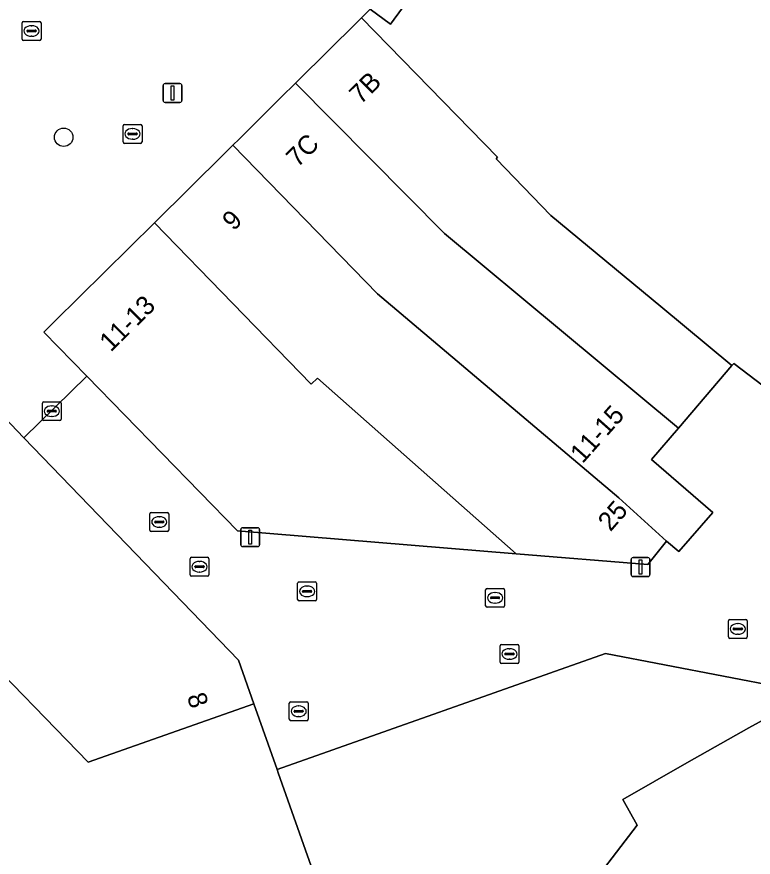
# Model space of a CAD drawing. Extents: x 161087 to 161926, y 382572 to 383873.
# Drawn here: x 161395.17 to 161434.12, y 383430.09 to 383474.56 of the extents above; entities that cross this region are included whole.
import ezdxf

# ---------------------------------------------------------------- set-up
doc = ezdxf.new("R2010")
doc.units = 0
for name, color, linetype in [('IMGEO_Boom', 7, 'Continuous'), ('IMGEO_Erf', 7, 'Continuous'), ('IMGEO_Kolk', 7, 'Continuous'), ('IMGEO_Lichtmast', 7, 'Continuous'), ('IMGEO_Pand', 7, 'Continuous'), ('IMGEO_Pand_nummerreeks', 7, 'Continuous'), ('IMGEO_Pand_overbouw', 7, 'Continuous'), ('IMGEO_Rijbaan_lokaal_gesloten', 7, 'Continuous'), ('IMGEO_Rijbaan_lokaal_open', 7, 'Continuous'), ('IMGEO_Rioolput', 7, 'Continuous'), ('IMGEO_Voetgangersgebied_open', 7, 'Continuous')]:
    doc.layers.add(name, color=color, linetype=linetype)

msp = doc.modelspace()

# ---------------------------------------------------------------- linework, layer by layer
at = {"layer": 'IMGEO_Boom'}
msp.add_circle((161397.651, 383468.19), 0.489, dxfattribs=at)
at = {"layer": 'IMGEO_Erf'}
msp.add_lwpolyline([(161413.871, 383474.969), (161414.941, 383474.182), (161417.098, 383477.116)], dxfattribs=at)
at = {"layer": 'IMGEO_Kolk'}
for p, q in [((161395.451, 383473.388), (161395.451, 383474.24)), ((161395.526, 383474.314), (161396.378, 383474.314)), ((161395.939, 383474.094), (161395.964, 383474.094)), ((161396.452, 383474.24), (161396.452, 383473.388)), ((161395.71, 383473.808), (161395.71, 383473.82)), ((161396.148, 383473.771), (161395.75, 383473.771)), ((161395.753, 383473.857), (161396.151, 383473.857)), ((161396.194, 383473.82), (161396.194, 383473.808)), ((161396.378, 383473.314), (161395.526, 383473.314)), ((161395.962, 383473.534), (161395.937, 383473.534)), ((161400.793, 383467.941), (161400.793, 383468.793)), ((161400.868, 383468.867), (161401.72, 383468.867)), ((161401.794, 383468.793), (161401.794, 383467.941)), ((161401.052, 383468.361), (161401.052, 383468.373)), ((161401.49, 383468.324), (161401.092, 383468.324)), ((161401.095, 383468.41), (161401.493, 383468.41)), ((161401.281, 383468.647), (161401.306, 383468.647)), ((161401.536, 383468.373), (161401.536, 383468.361)), ((161401.72, 383467.867), (161400.868, 383467.867)), ((161401.304, 383468.087), (161401.279, 383468.087)), ((161396.522, 383453.27), (161396.522, 383454.122)), ((161396.597, 383454.196), (161397.449, 383454.196)), ((161397.523, 383454.122), (161397.523, 383453.27)), ((161396.781, 383453.69), (161396.781, 383453.702)), ((161397.219, 383453.653), (161396.821, 383453.653)), ((161396.824, 383453.739), (161397.222, 383453.739)), ((161397.01, 383453.976), (161397.035, 383453.976)), ((161397.265, 383453.702), (161397.265, 383453.69)), ((161397.449, 383453.196), (161396.597, 383453.196)), ((161397.033, 383453.416), (161397.008, 383453.416)), ((161402.282, 383448.33), (161403.134, 383448.33)), ((161402.207, 383447.404), (161402.207, 383448.256)), ((161402.466, 383447.824), (161402.466, 383447.836)), ((161402.509, 383447.873), (161402.907, 383447.873)), ((161402.695, 383448.11), (161402.72, 383448.11)), ((161402.95, 383447.836), (161402.95, 383447.824)), ((161403.208, 383448.256), (161403.208, 383447.404)), ((161402.904, 383447.787), (161402.506, 383447.787)), ((161402.718, 383447.55), (161402.693, 383447.55)), ((161403.134, 383447.33), (161402.282, 383447.33)), ((161410.025, 383443.732), (161410.025, 383444.584)), ((161410.1, 383444.658), (161410.952, 383444.658)), ((161410.513, 383444.438), (161410.538, 383444.438)), ((161411.026, 383444.584), (161411.026, 383443.732)), ((161410.284, 383444.152), (161410.284, 383444.164)), ((161410.722, 383444.115), (161410.324, 383444.115)), ((161410.327, 383444.201), (161410.725, 383444.201)), ((161410.536, 383443.878), (161410.511, 383443.878)), ((161410.768, 383444.164), (161410.768, 383444.152)), ((161410.952, 383443.658), (161410.1, 383443.658)), ((161432.811, 383441.744), (161432.811, 383442.596)), ((161432.886, 383442.67), (161433.738, 383442.67)), ((161433.812, 383442.596), (161433.812, 383441.744)), ((161433.07, 383442.164), (161433.07, 383442.176)), ((161433.508, 383442.127), (161433.11, 383442.127)), ((161433.113, 383442.213), (161433.511, 383442.213)), ((161433.299, 383442.45), (161433.324, 383442.45)), ((161433.554, 383442.176), (161433.554, 383442.164)), ((161433.738, 383441.67), (161432.886, 383441.67)), ((161433.322, 383441.89), (161433.297, 383441.89)), ((161420.731, 383440.418), (161420.731, 383441.27)), ((161420.806, 383441.344), (161421.658, 383441.344)), ((161421.732, 383441.27), (161421.732, 383440.418)), ((161420.99, 383440.838), (161420.99, 383440.85)), ((161421.428, 383440.801), (161421.03, 383440.801)), ((161421.033, 383440.887), (161421.431, 383440.887)), ((161421.219, 383441.124), (161421.244, 383441.124)), ((161421.474, 383440.85), (161421.474, 383440.838)), ((161421.658, 383440.344), (161420.806, 383440.344)), ((161421.242, 383440.564), (161421.217, 383440.564))]:
    msp.add_line(p, q, dxfattribs=at)
for points in [[(161395.451, 383473.388), (161395.451, 383474.24)], [(161395.526, 383474.314), (161396.378, 383474.314)], [(161396.452, 383474.24), (161396.452, 383473.388)], [(161396.378, 383473.314), (161395.526, 383473.314)], [(161400.793, 383467.941), (161400.793, 383468.793)], [(161400.868, 383468.867), (161401.72, 383468.867)], [(161401.794, 383468.793), (161401.794, 383467.941)], [(161401.72, 383467.867), (161400.868, 383467.867)], [(161396.522, 383453.27), (161396.522, 383454.122)], [(161396.597, 383454.196), (161397.449, 383454.196)], [(161397.523, 383454.122), (161397.523, 383453.27)], [(161397.449, 383453.196), (161396.597, 383453.196)], [(161402.282, 383448.33), (161403.134, 383448.33)], [(161402.207, 383447.404), (161402.207, 383448.256)], [(161403.208, 383448.256), (161403.208, 383447.404)], [(161403.134, 383447.33), (161402.282, 383447.33)], [(161410.025, 383443.732), (161410.025, 383444.584)], [(161410.1, 383444.658), (161410.952, 383444.658)], [(161411.026, 383444.584), (161411.026, 383443.732)], [(161410.952, 383443.658), (161410.1, 383443.658)], [(161432.811, 383441.744), (161432.811, 383442.596)], [(161432.886, 383442.67), (161433.738, 383442.67)], [(161433.812, 383442.596), (161433.812, 383441.744)], [(161433.738, 383441.67), (161432.886, 383441.67)], [(161420.731, 383440.418), (161420.731, 383441.27)], [(161420.806, 383441.344), (161421.658, 383441.344)], [(161421.732, 383441.27), (161421.732, 383440.418)], [(161421.658, 383440.344), (161420.806, 383440.344)]]:
    msp.add_lwpolyline(points, dxfattribs=at)
for centre, radius, start, end in [((161395.528, 383474.238), 0.0765, 91.552, 178.448), ((161395.528, 383474.238), 0.0765, 91.552, 178.448), ((161396.376, 383474.238), 0.0765, 1.552, 88.448), ((161396.376, 383474.238), 0.0765, 1.552, 88.448), ((161395.75, 383473.817), 0.0403, 85.8775, 175.7526), ((161395.747, 383473.807), 0.0366, 178.938, 274.7102), ((161396.151, 383473.814), 0.043, 264.8664, 352.4533), ((161396.155, 383473.819), 0.0386, 1.7309, 96.639), ((161395.528, 383473.39), 0.0765, 181.552, 268.448), ((161395.528, 383473.39), 0.0765, 181.552, 268.448), ((161396.376, 383473.39), 0.0765, 271.552, 358.448), ((161396.376, 383473.39), 0.0765, 271.552, 358.448), ((161400.87, 383468.791), 0.0765, 91.552, 178.448), ((161400.87, 383468.791), 0.0765, 91.552, 178.448), ((161401.718, 383468.791), 0.0765, 1.552, 88.448), ((161401.718, 383468.791), 0.0765, 1.552, 88.448), ((161401.092, 383468.37), 0.0403, 85.8775, 175.7526), ((161401.089, 383468.36), 0.0366, 178.938, 274.7102), ((161401.493, 383468.367), 0.043, 264.8664, 352.4533), ((161401.497, 383468.372), 0.0386, 1.7309, 96.639), ((161400.87, 383467.943), 0.0765, 181.552, 268.448), ((161400.87, 383467.943), 0.0765, 181.552, 268.448), ((161401.718, 383467.943), 0.0765, 271.552, 358.448), ((161401.718, 383467.943), 0.0765, 271.552, 358.448), ((161396.599, 383454.12), 0.0765, 91.552, 178.448), ((161396.599, 383454.12), 0.0765, 91.552, 178.448), ((161397.447, 383454.12), 0.0765, 1.552, 88.448), ((161397.447, 383454.12), 0.0765, 1.552, 88.448), ((161396.821, 383453.699), 0.0403, 85.8775, 175.7526), ((161396.818, 383453.689), 0.0366, 178.938, 274.7102), ((161397.222, 383453.696), 0.043, 264.8664, 352.4533), ((161397.226, 383453.701), 0.0386, 1.7309, 96.639), ((161396.599, 383453.272), 0.0765, 181.552, 268.448), ((161396.599, 383453.272), 0.0765, 181.552, 268.448), ((161397.447, 383453.272), 0.0765, 271.552, 358.448), ((161397.447, 383453.272), 0.0765, 271.552, 358.448), ((161402.284, 383448.254), 0.0765, 91.552, 178.448), ((161402.284, 383448.254), 0.0765, 91.552, 178.448), ((161403.132, 383448.254), 0.0765, 1.552, 88.448), ((161403.132, 383448.254), 0.0765, 1.552, 88.448), ((161402.506, 383447.833), 0.0403, 85.8775, 175.7526), ((161402.503, 383447.823), 0.0366, 178.938, 274.7102), ((161402.907, 383447.83), 0.043, 264.8664, 352.4533), ((161402.911, 383447.835), 0.0386, 1.7309, 96.639), ((161402.284, 383447.406), 0.0765, 181.552, 268.448), ((161402.284, 383447.406), 0.0765, 181.552, 268.448), ((161403.132, 383447.406), 0.0765, 271.552, 358.448), ((161403.132, 383447.406), 0.0765, 271.552, 358.448), ((161410.102, 383444.582), 0.0765, 91.552, 178.448), ((161410.102, 383444.582), 0.0765, 91.552, 178.448), ((161410.95, 383444.582), 0.0765, 1.552, 88.448), ((161410.95, 383444.582), 0.0765, 1.552, 88.448), ((161410.324, 383444.161), 0.0403, 85.8775, 175.7526), ((161410.321, 383444.151), 0.0366, 178.938, 274.7102), ((161410.725, 383444.158), 0.043, 264.8664, 352.4533), ((161410.729, 383444.163), 0.0386, 1.7309, 96.639), ((161410.102, 383443.734), 0.0765, 181.552, 268.448), ((161410.102, 383443.734), 0.0765, 181.552, 268.448), ((161410.95, 383443.734), 0.0765, 271.552, 358.448), ((161410.95, 383443.734), 0.0765, 271.552, 358.448), ((161432.888, 383442.594), 0.0765, 91.552, 178.448), ((161432.888, 383442.594), 0.0765, 91.552, 178.448), ((161433.736, 383442.594), 0.0765, 1.552, 88.448), ((161433.736, 383442.594), 0.0765, 1.552, 88.448), ((161433.11, 383442.173), 0.0403, 85.8775, 175.7526), ((161433.107, 383442.163), 0.0366, 178.938, 274.7102), ((161433.511, 383442.17), 0.043, 264.8664, 352.4533), ((161433.515, 383442.175), 0.0386, 1.7309, 96.639), ((161432.888, 383441.746), 0.0765, 181.552, 268.448), ((161432.888, 383441.746), 0.0765, 181.552, 268.448), ((161433.736, 383441.746), 0.0765, 271.552, 358.448), ((161433.736, 383441.746), 0.0765, 271.552, 358.448), ((161420.808, 383441.268), 0.0765, 91.552, 178.448), ((161420.808, 383441.268), 0.0765, 91.552, 178.448), ((161421.656, 383441.268), 0.0765, 1.552, 88.448), ((161421.656, 383441.268), 0.0765, 1.552, 88.448), ((161421.03, 383440.847), 0.0403, 85.8775, 175.7526), ((161421.027, 383440.837), 0.0366, 178.938, 274.7102), ((161421.431, 383440.844), 0.043, 264.8664, 352.4533), ((161421.435, 383440.849), 0.0386, 1.7309, 96.639), ((161420.808, 383440.42), 0.0765, 181.552, 268.448), ((161420.808, 383440.42), 0.0765, 181.552, 268.448), ((161421.656, 383440.42), 0.0765, 271.552, 358.448), ((161421.656, 383440.42), 0.0765, 271.552, 358.448)]:
    msp.add_arc(centre, radius, start, end, dxfattribs=at)
for centre, major_axis, ratio, start_param, end_param in [((161395.938, 383473.814), (-0.387, 0.002), 0.722429, 4.712389, 7.853982), ((161395.963, 383473.814), (-0.39, 0.002), 0.717154, 1.570796, 4.712389), ((161401.28, 383468.367), (-0.387, 0.002), 0.722429, 4.712389, 7.853982), ((161401.305, 383468.367), (-0.39, 0.002), 0.717154, 1.570796, 4.712389), ((161397.009, 383453.696), (-0.387, 0.002), 0.722429, 4.712389, 7.853982), ((161397.034, 383453.696), (-0.39, 0.002), 0.717154, 1.570796, 4.712389), ((161402.694, 383447.83), (-0.387, 0.002), 0.722429, 4.712389, 7.853982), ((161402.719, 383447.83), (-0.39, 0.002), 0.717154, 1.570796, 4.712389), ((161410.512, 383444.158), (-0.387, 0.002), 0.722429, 4.712389, 7.853982), ((161410.537, 383444.158), (-0.39, 0.002), 0.717154, 1.570796, 4.712389), ((161433.298, 383442.17), (-0.387, 0.002), 0.722429, 4.712389, 7.853982), ((161433.323, 383442.17), (-0.39, 0.002), 0.717154, 1.570796, 4.712389), ((161421.218, 383440.844), (-0.387, 0.002), 0.722429, 4.712389, 7.853982), ((161421.243, 383440.844), (-0.39, 0.002), 0.717154, 1.570796, 4.712389)]:
    msp.add_ellipse(centre, major_axis=major_axis, ratio=ratio, start_param=start_param, end_param=end_param, dxfattribs=at)
at = {"layer": 'IMGEO_Lichtmast'}
for p, q in [((161403.011, 383471.031), (161403.801, 383471.031)), ((161403.801, 383471.031), (161403.011, 383471.031)), ((161402.911, 383470.131), (161402.911, 383470.931)), ((161402.911, 383470.931), (161402.911, 383470.131)), ((161403.901, 383470.931), (161403.901, 383470.131)), ((161403.901, 383470.131), (161403.901, 383470.931)), ((161403.801, 383470.031), (161403.011, 383470.031)), ((161403.011, 383470.031), (161403.801, 383470.031)), ((161407.019, 383446.626), (161407.019, 383447.426)), ((161407.019, 383447.426), (161407.019, 383446.626)), ((161407.119, 383447.526), (161407.909, 383447.526)), ((161407.909, 383447.526), (161407.119, 383447.526)), ((161408.009, 383447.426), (161408.009, 383446.626)), ((161408.009, 383446.626), (161408.009, 383447.426)), ((161407.909, 383446.526), (161407.119, 383446.526)), ((161407.119, 383446.526), (161407.909, 383446.526)), ((161427.667, 383445.045), (161427.667, 383445.845)), ((161427.667, 383445.845), (161427.667, 383445.045)), ((161427.767, 383445.945), (161428.557, 383445.945)), ((161428.557, 383445.945), (161427.767, 383445.945)), ((161428.657, 383445.845), (161428.657, 383445.045)), ((161428.657, 383445.045), (161428.657, 383445.845)), ((161428.557, 383444.945), (161427.767, 383444.945)), ((161427.767, 383444.945), (161428.557, 383444.945))]:
    msp.add_line(p, q, dxfattribs=at)
for points in [[(161403.331, 383470.906), (161403.481, 383470.906), (161403.481, 383470.156), (161403.331, 383470.156), (161403.331, 383470.906)], [(161407.439, 383447.401), (161407.589, 383447.401), (161407.589, 383446.651), (161407.439, 383446.651), (161407.439, 383447.401)], [(161428.087, 383445.82), (161428.237, 383445.82), (161428.237, 383445.07), (161428.087, 383445.07), (161428.087, 383445.82)]]:
    msp.add_lwpolyline(points, dxfattribs=at)
for centre, start, end in [((161403.011, 383470.931), 90, 180), ((161403.011, 383470.931), 90, 180), ((161403.801, 383470.931), 0, 90), ((161403.801, 383470.931), 360, 90), ((161403.011, 383470.131), 180, 270), ((161403.011, 383470.131), 180, 270), ((161403.801, 383470.131), 270, 0), ((161403.801, 383470.131), 270, 0), ((161407.119, 383447.426), 90, 180), ((161407.119, 383447.426), 90, 180), ((161407.909, 383447.426), 0, 90), ((161407.909, 383447.426), 360, 90), ((161407.119, 383446.626), 180, 270), ((161407.119, 383446.626), 180, 270), ((161407.909, 383446.626), 270, 0), ((161407.909, 383446.626), 270, 0), ((161427.767, 383445.845), 90, 180), ((161427.767, 383445.845), 90, 180), ((161428.557, 383445.845), 0, 90), ((161428.557, 383445.845), 360, 90), ((161427.767, 383445.045), 180, 270), ((161427.767, 383445.045), 180, 270), ((161428.557, 383445.045), 270, 0), ((161428.557, 383445.045), 270, 0)]:
    msp.add_arc(centre, 0.1, start, end, dxfattribs=at)
at = {"layer": 'IMGEO_Pand'}
for points in [[(161417.098, 383477.116), (161414.941, 383474.182), (161413.871, 383474.969), (161413.403, 383474.506), (161420.605, 383467.128), (161420.526, 383467.051), (161423.422, 383464.048), (161429.232, 383459.229), (161432.997, 383456.106), (161433.095, 383456.22), (161443.167, 383448.538), (161457.391, 383467.244)], [(161464.547, 383454.476), (161460.684, 383461.238), (161460.65, 383461.3), (161458.735, 383464.792), (161457.391, 383467.244), (161443.167, 383448.538), (161443.344, 383448.403), (161437.312, 383440.84), (161438.173, 383439.329), (161436.472, 383438.376), (161436.158, 383438.2), (161434.979, 383437.54), (161433.893, 383436.943), (161431.71, 383435.701), (161430.621, 383435.088), (161427.234, 383433.153), (161427.992, 383431.781), (161424.929, 383427.8), (161424.78, 383427.606), (161425.142, 383427.343), (161421.341, 383422.446)], [(161411.465, 383427.568), (161408.995, 383434.564), (161408.936, 383434.731), (161407.711, 383438.2), (161398.939, 383435.12), (161386.404, 383448.037), (161386.254, 383447.893), (161367.961, 383430.213), (161367.812, 383430.446), (161367.213, 383429.874)]]:
    msp.add_lwpolyline(points, dxfattribs=at)
for points in [[(161413.403, 383474.506), (161413.167, 383474.273), (161410.074, 383471.211), (161409.911, 383471.05), (161417.797, 383463.09), (161430.173, 383452.8), (161432.997, 383456.106), (161429.232, 383459.229), (161423.422, 383464.048), (161420.526, 383467.051), (161420.605, 383467.128)], [(161406.606, 383467.779), (161414.253, 383459.911), (161427.023, 383449.114), (161429.535, 383446.808), (161430.199, 383446.26), (161431.992, 383448.339), (161428.751, 383451.135), (161430.173, 383452.8), (161417.797, 383463.09), (161409.911, 383471.05), (161409.157, 383470.304), (161406.926, 383468.096)], [(161402.449, 383463.665), (161410.744, 383455.119), (161411.078, 383455.443), (161421.58, 383446.153), (161428.553, 383445.582), (161429.535, 383446.808), (161427.023, 383449.114), (161414.253, 383459.911), (161406.606, 383467.779), (161406.179, 383467.356)], [(161402.449, 383463.665), (161397.173, 383458.443), (161396.604, 383457.88), (161398.879, 383455.543), (161406.842, 383447.36), (161421.58, 383446.153), (161411.078, 383455.443), (161410.744, 383455.119)], [(161386.404, 383448.037), (161398.939, 383435.12), (161407.711, 383438.2), (161406.892, 383440.521), (161395.537, 383452.285), (161394.167, 383453.705), (161392.365, 383453.752)]]:
    msp.add_lwpolyline(points, close=True, dxfattribs=at)
at = {"layer": 'IMGEO_Pand_overbouw'}
msp.add_lwpolyline([(161413.871, 383474.969), (161414.941, 383474.182), (161417.098, 383477.116)], dxfattribs=at)
at = {"layer": 'IMGEO_Rijbaan_lokaal_gesloten'}
msp.add_lwpolyline([(161424.929, 383427.8), (161427.992, 383431.781), (161427.234, 383433.153), (161430.621, 383435.088), (161431.71, 383435.701), (161433.893, 383436.943), (161434.979, 383437.54), (161436.158, 383438.2), (161435.669, 383439.072), (161426.315, 383440.864), (161408.936, 383434.731), (161408.995, 383434.564), (161411.465, 383427.568)], dxfattribs=at)
at = {"layer": 'IMGEO_Rijbaan_lokaal_open'}
msp.add_lwpolyline([(161426.315, 383440.864), (161435.669, 383439.072), (161436.158, 383438.2), (161436.472, 383438.376), (161438.173, 383439.329), (161437.312, 383440.84), (161443.344, 383448.403), (161443.167, 383448.538), (161433.095, 383456.22), (161432.997, 383456.106), (161430.173, 383452.8), (161428.751, 383451.135), (161431.992, 383448.339), (161430.199, 383446.26), (161429.535, 383446.808), (161428.553, 383445.582), (161421.58, 383446.153), (161406.842, 383447.36), (161398.879, 383455.543), (161395.537, 383452.285), (161406.892, 383440.521), (161407.711, 383438.2), (161408.936, 383434.731)], close=True, dxfattribs=at)
at = {"layer": 'IMGEO_Rioolput'}
for p, q in [((161404.335, 383445.036), (161404.335, 383445.888)), ((161404.41, 383445.962), (161405.262, 383445.962)), ((161404.823, 383445.742), (161404.848, 383445.742)), ((161405.336, 383445.888), (161405.336, 383445.036)), ((161404.594, 383445.456), (161404.594, 383445.468)), ((161405.032, 383445.419), (161404.634, 383445.419)), ((161404.637, 383445.505), (161405.035, 383445.505)), ((161404.846, 383445.182), (161404.821, 383445.182)), ((161405.078, 383445.468), (161405.078, 383445.456)), ((161405.262, 383444.962), (161404.41, 383444.962)), ((161420.045, 383444.318), (161420.897, 383444.318)), ((161419.97, 383443.392), (161419.97, 383444.244)), ((161420.229, 383443.812), (161420.229, 383443.824)), ((161420.272, 383443.861), (161420.67, 383443.861)), ((161420.458, 383444.098), (161420.483, 383444.098)), ((161420.713, 383443.824), (161420.713, 383443.812)), ((161420.971, 383444.244), (161420.971, 383443.392)), ((161420.667, 383443.775), (161420.269, 383443.775)), ((161420.481, 383443.538), (161420.456, 383443.538)), ((161420.897, 383443.318), (161420.045, 383443.318)), ((161409.582, 383437.387), (161409.582, 383438.239)), ((161409.657, 383438.313), (161410.509, 383438.313)), ((161410.07, 383438.093), (161410.095, 383438.093)), ((161410.583, 383438.239), (161410.583, 383437.387)), ((161409.841, 383437.807), (161409.841, 383437.819)), ((161410.279, 383437.77), (161409.881, 383437.77)), ((161409.884, 383437.856), (161410.282, 383437.856)), ((161410.325, 383437.819), (161410.325, 383437.807)), ((161410.509, 383437.313), (161409.657, 383437.313)), ((161410.093, 383437.533), (161410.068, 383437.533))]:
    msp.add_line(p, q, dxfattribs=at)
for points in [[(161404.335, 383445.036), (161404.335, 383445.888)], [(161404.41, 383445.962), (161405.262, 383445.962)], [(161405.336, 383445.888), (161405.336, 383445.036)], [(161405.262, 383444.962), (161404.41, 383444.962)], [(161420.045, 383444.318), (161420.897, 383444.318)], [(161419.97, 383443.392), (161419.97, 383444.244)], [(161420.971, 383444.244), (161420.971, 383443.392)], [(161420.897, 383443.318), (161420.045, 383443.318)], [(161409.582, 383437.387), (161409.582, 383438.239)], [(161409.657, 383438.313), (161410.509, 383438.313)], [(161410.583, 383438.239), (161410.583, 383437.387)], [(161410.509, 383437.313), (161409.657, 383437.313)]]:
    msp.add_lwpolyline(points, dxfattribs=at)
for centre, radius, start, end in [((161404.412, 383445.886), 0.0765, 91.552, 178.448), ((161404.412, 383445.886), 0.0765, 91.552, 178.448), ((161405.26, 383445.886), 0.0765, 1.552, 88.448), ((161405.26, 383445.886), 0.0765, 1.552, 88.448), ((161404.634, 383445.465), 0.0403, 85.8775, 175.7526), ((161404.631, 383445.455), 0.0366, 178.938, 274.7102), ((161405.035, 383445.462), 0.043, 264.8664, 352.4533), ((161405.039, 383445.467), 0.0386, 1.7309, 96.639), ((161404.412, 383445.038), 0.0765, 181.552, 268.448), ((161404.412, 383445.038), 0.0765, 181.552, 268.448), ((161405.26, 383445.038), 0.0765, 271.552, 358.448), ((161405.26, 383445.038), 0.0765, 271.552, 358.448), ((161420.047, 383444.242), 0.0765, 91.552, 178.448), ((161420.047, 383444.242), 0.0765, 91.552, 178.448), ((161420.895, 383444.242), 0.0765, 1.552, 88.448), ((161420.895, 383444.242), 0.0765, 1.552, 88.448), ((161420.269, 383443.821), 0.0403, 85.8775, 175.7526), ((161420.266, 383443.811), 0.0366, 178.938, 274.7102), ((161420.67, 383443.818), 0.043, 264.8664, 352.4533), ((161420.674, 383443.823), 0.0386, 1.7309, 96.639), ((161420.047, 383443.394), 0.0765, 181.552, 268.448), ((161420.047, 383443.394), 0.0765, 181.552, 268.448), ((161420.895, 383443.394), 0.0765, 271.552, 358.448), ((161420.895, 383443.394), 0.0765, 271.552, 358.448), ((161409.659, 383438.237), 0.0765, 91.552, 178.448), ((161409.659, 383438.237), 0.0765, 91.552, 178.448), ((161410.507, 383438.237), 0.0765, 1.552, 88.448), ((161410.507, 383438.237), 0.0765, 1.552, 88.448), ((161409.881, 383437.816), 0.0403, 85.8775, 175.7526), ((161409.878, 383437.806), 0.0366, 178.938, 274.7102), ((161410.282, 383437.813), 0.043, 264.8664, 352.4533), ((161410.286, 383437.818), 0.0386, 1.7309, 96.639), ((161409.659, 383437.389), 0.0765, 181.552, 268.448), ((161409.659, 383437.389), 0.0765, 181.552, 268.448), ((161410.507, 383437.389), 0.0765, 271.552, 358.448), ((161410.507, 383437.389), 0.0765, 271.552, 358.448)]:
    msp.add_arc(centre, radius, start, end, dxfattribs=at)
for centre, major_axis, ratio, start_param, end_param in [((161404.822, 383445.462), (-0.387, 0.002), 0.722429, 4.712389, 7.853982), ((161404.847, 383445.462), (-0.39, 0.002), 0.717154, 1.570796, 4.712389), ((161420.457, 383443.818), (-0.387, 0.002), 0.722429, 4.712389, 7.853982), ((161420.482, 383443.818), (-0.39, 0.002), 0.717154, 1.570796, 4.712389), ((161410.069, 383437.813), (-0.387, 0.002), 0.722429, 4.712389, 7.853982), ((161410.094, 383437.813), (-0.39, 0.002), 0.717154, 1.570796, 4.712389)]:
    msp.add_ellipse(centre, major_axis=major_axis, ratio=ratio, start_param=start_param, end_param=end_param, dxfattribs=at)
at = {"layer": 'IMGEO_Voetgangersgebied_open'}
msp.add_lwpolyline([(161394.167, 383453.705), (161395.537, 383452.285), (161398.879, 383455.543), (161396.604, 383457.88), (161397.173, 383458.443), (161402.449, 383463.665), (161406.179, 383467.356), (161406.606, 383467.779), (161406.926, 383468.096), (161409.157, 383470.304), (161409.911, 383471.05), (161410.074, 383471.211), (161413.167, 383474.273), (161413.403, 383474.506), (161413.871, 383474.969), (161428.25, 383488.747), (161415.447, 383498.419), (161415.081, 383498.064), (161412.477, 383495.535), (161402.88, 383486.218), (161396.908, 383480.42), (161391.391, 383475.063)], dxfattribs=at)

# ---------------------------------------------------------------- texts
at = {"layer": 'IMGEO_Pand_nummerreeks'}
for s, rotation, p in [('7B', 44.5965, (161413.359, 383469.89)), ('7C', 45, (161410.027, 383466.551)), ('9', 44.7032, (161406.64, 383463.198)), ('11-13', 44.7582, (161400.145, 383456.792)), ('11-15', 48.3428, (161425.097, 383450.886)), ('25', 48.9909, (161426.574, 383447.28)), ('8', 289.0935, (161404.154, 383438.592))]:
    msp.add_text(s, height=1, rotation=rotation, dxfattribs=at).set_placement(p)

doc.saveas('drawing.dxf')
